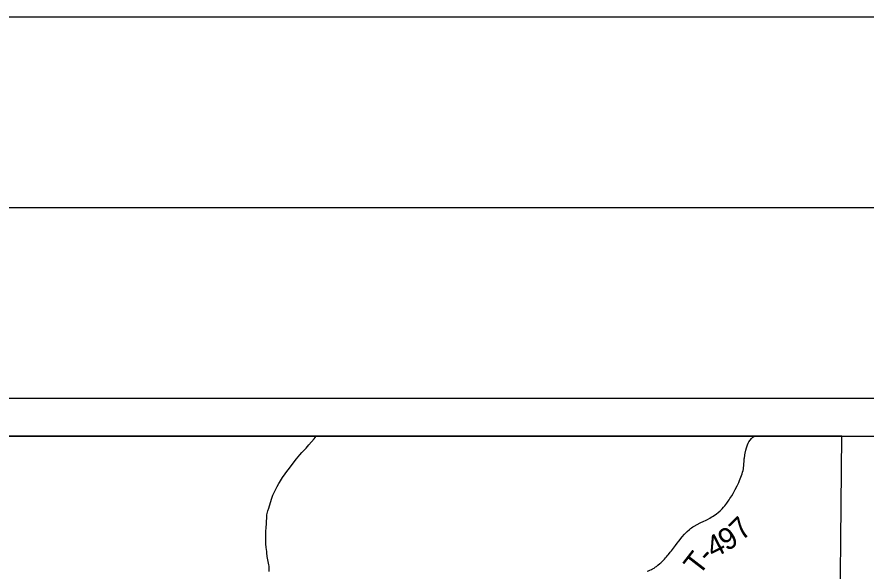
# Model space of a CAD drawing. Extents: x -10 to 158, y 8 to 33.
# Drawn here: x 151.572 to 153.801, y 31.508 to 32.962 of the extents above; entities that cross this region are included whole.
import ezdxf

# ---------------------------------------------------------------- set-up
doc = ezdxf.new("R2010")
doc.units = 0
for name, color, linetype in [('GM_X_Township_Road', 7, 'Continuous'), ('GM_X_Township_Road_Text', 7, 'Continuous'), ('GM_X_Township_Text', 7, 'Continuous'), ('SH_Border', 7, 'Continuous'), ('SH_Cut_Line', 7, 'Continuous'), ('SH_Data', 7, 'Continuous')]:
    doc.layers.add(name, color=color, linetype=linetype)

msp = doc.modelspace()

# ---------------------------------------------------------------- linework, layer by layer
at = {"layer": 'GM_X_Township_Road'}
for points in [[(152.2325, 31.5073), (152.2327, 31.5105), (152.2328, 31.5151), (152.2327, 31.5175), (152.2326, 31.5194), (152.2324, 31.521), (152.2318, 31.5246), (152.2302, 31.5334), (152.2287, 31.5419), (152.228, 31.5466), (152.2268, 31.5564), (152.2265, 31.5596), (152.2253, 31.5701), (152.2245, 31.5794), (152.224, 31.5887), (152.224, 31.6073), (152.2243, 31.6141), (152.2249, 31.6205), (152.2253, 31.6246), (152.2256, 31.6302), (152.2261, 31.6395), (152.2263, 31.6469), (152.2266, 31.6525), (152.2271, 31.6556), (152.2279, 31.6592), (152.2297, 31.6664), (152.2317, 31.6736), (152.236, 31.6879), (152.24, 31.6996), (152.2428, 31.7072), (152.2449, 31.7124), (152.2482, 31.7197), (152.2535, 31.7302), (152.2581, 31.7383), (152.2597, 31.741), (152.2623, 31.7452), (152.2678, 31.7535), (152.2746, 31.7631), (152.2789, 31.7691), (152.286, 31.7785), (152.2958, 31.7913), (152.3046, 31.8025), (152.3134, 31.813), (152.3188, 31.819), (152.3298, 31.8307), (152.3371, 31.8392), (152.3506, 31.8554), (152.3561, 31.8623)], [(153.2245, 31.5076), (153.228, 31.5089), (153.2314, 31.5102), (153.2359, 31.5124), (153.2385, 31.5139), (153.2423, 31.5161), (153.2463, 31.5189), (153.2483, 31.5204), (153.2522, 31.5234), (153.2574, 31.5278), (153.2597, 31.5299), (153.2624, 31.5325), (153.2659, 31.536), (153.2694, 31.5395), (153.2724, 31.5427), (153.2752, 31.5459), (153.2776, 31.5488), (153.2792, 31.5507), (153.2831, 31.5555), (153.2846, 31.5574), (153.2876, 31.5614), (153.2986, 31.5756), (153.3027, 31.5811), (153.3072, 31.587), (153.3163, 31.598), (153.3224, 31.6051), (153.3256, 31.6084), (153.3293, 31.6122), (153.3353, 31.6176), (153.3379, 31.6197), (153.3407, 31.6218), (153.3443, 31.6241), (153.3476, 31.6261), (153.3551, 31.6303), (153.3635, 31.6344), (153.373, 31.6389), (153.3774, 31.6412), (153.3807, 31.643), (153.3823, 31.6438), (153.3886, 31.6474), (153.3918, 31.6493), (153.3955, 31.6515), (153.4022, 31.6559), (153.4064, 31.6586), (153.4103, 31.6616), (153.4154, 31.6661), (153.4181, 31.6686), (153.421, 31.6718), (153.4247, 31.676), (153.4259, 31.6774), (153.4276, 31.6793), (153.4329, 31.6862), (153.4368, 31.6919), (153.439, 31.695), (153.4414, 31.6986), (153.4458, 31.7056), (153.4493, 31.7116), (153.4549, 31.7222), (153.4602, 31.732), (153.4645, 31.741), (153.4665, 31.7455), (153.4684, 31.7501), (153.4702, 31.7547), (153.4733, 31.7634), (153.4746, 31.7675), (153.4759, 31.7723), (153.4765, 31.7766), (153.4775, 31.7876), (153.4783, 31.7975), (153.4787, 31.8012), (153.479, 31.803), (153.4793, 31.8055), (153.4797, 31.8079), (153.4799, 31.8097), (153.4806, 31.8134), (153.4815, 31.8176), (153.4832, 31.8255), (153.4847, 31.8315), (153.4874, 31.8397), (153.4891, 31.8437), (153.4912, 31.8475), (153.4944, 31.8521), (153.4976, 31.8559), (153.5011, 31.8594), (153.5045, 31.8623)]]:
    msp.add_lwpolyline(points, dxfattribs=at)
at = {"layer": 'GM_X_Township_Text'}
for points in [[(148.6038, 30.1399), (149.1083, 30.1364), (149.1287, 30.1368), (149.2397, 30.1351), (150.0007, 30.1222), (150.0269, 30.1247), (150.6451, 30.1119), (150.6811, 30.1115), (151.1372, 30.1057), (152.063, 30.0899), (152.8656, 30.0723), (153.1825, 30.071), (153.2474, 30.0684), (153.3319, 30.0657), (153.3945, 30.0654), (153.6154, 30.0623), (153.6996, 30.0615), (153.7013, 30.1642), (153.702, 30.2085), (153.7021, 30.212), (153.7282, 31.2273), (153.7348, 31.8623)], [(153.7348, 31.8623), (148.6038, 31.8623), (148.6038, 30.1399)], [(153.7348, 31.8623), (155.4038, 31.8623), (155.4038, 30.1867)]]:
    msp.add_lwpolyline(points, dxfattribs=at)
at = {"layer": 'SH_Border'}
msp.add_lwpolyline([(125.5038, 32.4623), (157.5038, 32.4623), (157.5038, 11.4623), (125.5038, 11.4623)], close=True, dxfattribs=at)
at = {"layer": 'SH_Cut_Line'}
msp.add_lwpolyline([(124.0038, 10.9623), (158.0038, 10.9623), (158.0038, 32.9623), (124.0038, 32.9623)], close=True, dxfattribs=at)
at = {"layer": 'SH_Data'}
for p, q in [((148.5038, 31.9623), (155.5038, 31.9623)), ((148.6038, 31.8623), (155.4038, 31.8623))]:
    msp.add_line(p, q, dxfattribs=at)

# ---------------------------------------------------------------- texts
at = {"layer": 'GM_X_Township_Road_Text'}
for s, rotation, p in [('7', 44.2781, (153.4729, 31.5856)), ('9', 31.7988, (153.4326, 31.5589)), ('4', 27.4308, (153.3974, 31.5404)), ('T', 52.2772, (153.3603, 31.494)), ('-', 46.5291, (153.3853, 31.5265))]:
    msp.add_text(s, height=0.0568, rotation=rotation, dxfattribs=at).set_placement(p)

doc.saveas('drawing.dxf')
